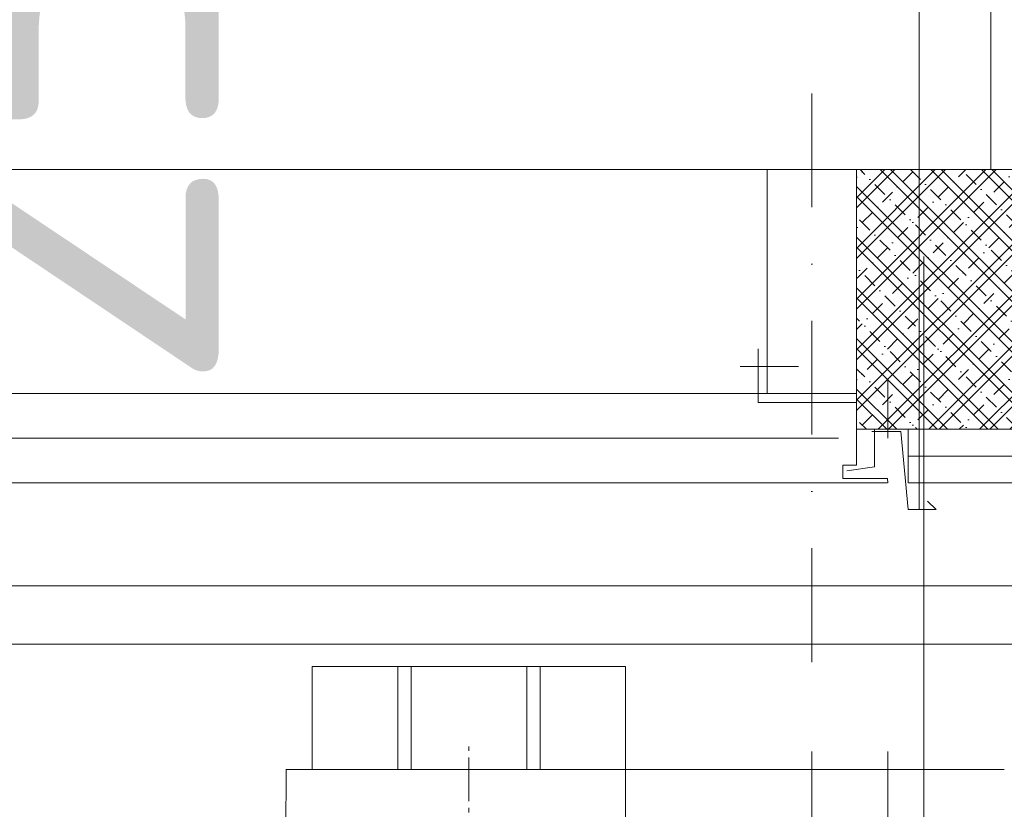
# Model space of a CAD drawing. Header units: millimetres. Extents: x -725694 to 5289369, y -1488057 to 2187451.
# Tile 426 of 656: x 217880 to 218980, y 148685 to 149568. Entities that reach past the tile are written whole.
import ezdxf

# ---------------------------------------------------------------- set-up
doc = ezdxf.new("R2010")
doc.units = ezdxf.units.MM
for name, pattern in [('AM_DIN_G_W050', [13.75, 9.75, -1.5, 1, -1.5]), ('CENTERX2', [101.6, 63.5, -12.7, 12.7, -12.7]), ('DASHDOT', [25.4, 12.7, -6.35, 0, -6.35]), ('HIDDEN', [9.525, 6.35, -3.175])]:
    doc.linetypes.add(name, pattern=pattern)
doc.layers.get('Defpoints').update_dxf_attribs({"color": 8})
doc.layers.add('_____detaily', color=1, linetype='Continuous')
for name, color, linetype, lineweight in [('A99_N_kce-pohl', 1, 'Continuous', 9), ('A99_N_kce-rez-sil', 6, 'Continuous', 18), ('A99_N_koty-200', 5, 'Continuous', 5), ('A99_N_koty-200 @ 200', 5, 'Continuous', 5), ('A99_N_koty-200 @ 50 (2)', 5, 'Continuous', 5), ('A99_N_sraf', 252, 'Continuous', 0), ('A99_N_znaceni 200', 5, 'Continuous', 5), ('A99_N_znaceni 50', 5, 'Continuous', 5), ('A99_S_kce-pohl', 7, 'Continuous', 5), ('A99_S_kce-rez-sil', 7, 'Continuous', 15), ('A99_S_osy', 1, 'CENTERX2', 5), ('A99_S_sraf', 252, 'Continuous', 9), ('A99_S_sraf @ 100', 252, 'Continuous', 9), ('A99_S_sraf @ 200 VP1', 252, 'Continuous', 9), ('A99_S_sraf @ 200 VP10', 252, 'Continuous', 9), ('A99_S_sraf @ 200 VP11', 252, 'Continuous', 9), ('A99_S_sraf @ 200 VP12', 252, 'Continuous', 9), ('A99_S_sraf @ 200 VP13', 252, 'Continuous', 9), ('A99_S_sraf @ 200 VP14', 252, 'Continuous', 9), ('A99_S_sraf @ 200 VP2', 252, 'Continuous', 9), ('A99_S_sraf @ 200 VP3', 252, 'Continuous', 9), ('A99_S_sraf @ 200 VP4', 252, 'Continuous', 9), ('A99_S_sraf @ 200 VP5', 252, 'Continuous', 9), ('A99_S_sraf @ 200 VP6', 252, 'Continuous', 9), ('A99_S_sraf @ 200 VP7', 252, 'Continuous', 9), ('A99_S_sraf @ 200 VP8', 252, 'Continuous', 9), ('A99_S_sraf @ 200 VP9', 252, 'Continuous', 9), ('A99_S_sraf @ 200 VPModel', 252, 'Continuous', 9), ('A99_S_sraf @ 50 (2)', 252, 'Continuous', 9)]:
    doc.layers.add(name, color=color, linetype=linetype, lineweight=lineweight)
doc.styles.add('A99_kota', font='isocpeur.ttf', dxfattribs={"height": 2})
doc.linetypes.add('IZOLACE', pattern='A,0.00254,-2.54,[134,ltypeshp.shx,S=2.54,R=0,X=-2.54,Y=0],-5.08,[134,ltypeshp.shx,S=2.54,R=180,X=2.54,Y=0],-2.54', length=10.16254)
doc.dimstyles.new('A99_kota_200 new', dxfattribs={"dimscale": 200, "dimtxt": 2, "dimasz": 1.2, "dimexe": 0.5, "dimexo": 1.5, "dimgap": 0.3, "dimtad": 1, "dimdec": 0, "dimzin": 3, "dimdsep": 46, "dimtxsty": 'A99_kota', "dimblk": 'ARCHTICK', "dimcen": 2.5, "dimazin": 2, "dimtfac": 0.75, "dimtdec": 0, "dimtmove": 2, "dimatfit": 0, "dimfxl": 0, "dimtolj": 1, "dimtzin": 0, "dimlwd": 5, "dimlwe": 5, "dimarcsym": 0})
pattern_1 = [(135, (0, 150000), (-28.284271, -28.284271), []), (135, (7e-16, 150011.314), (-28.284271, -28.284271), []), (135, (2e-15, 150033.94), (-39.59798, -16.970563), [16, -8, 0, -8])]
pattern_2 = [(45, (150000, 3e-11), (-28.284271, 28.284271), []), (45, (150011.314, 3e-11), (-28.284271, 28.284271), []), (45, (150033.94, 3e-11), (-16.970563, 39.59798), [16, -8, 0, -8])]

# ---------------------------------------------------------------- blocks, each defined once
blk = doc.blocks.new('_ArchTick')
at = {"color": 0, "linetype": 'ByBlock', "const_width": 0.15}
blk.add_lwpolyline([(-0.5, -0.5), (0.5, 0.5)], dxfattribs=at)
blk = doc.blocks.new('*D5867')
at = {"layer": 'A99_N_koty-200', "color": 0, "linetype": 'Continuous', "lineweight": 5, "transparency": 16777216}
for p, q in [((217545, 149400), (217545, 149640)), ((217545, 149400), (217445, 149400)), ((217545, 149150), (217545, 149400)), ((216745, 149150), (217645, 149150)), ((217545, 149150), (217545, 148910))]:
    blk.add_line(p, q, dxfattribs=at)
at = {"layer": 'Defpoints', "color": 0, "linetype": 'Continuous', "lineweight": 0, "transparency": 16777216}
for p in [(217545, 149400), (217545, 149400), (216173, 149150)]:
    blk.add_point(p, dxfattribs=at)
at = {"layer": 'A99_N_koty-200', "color": 0, "linetype": 'Continuous', "lineweight": 5, "transparency": 16777216, "xscale": 240, "yscale": 240, "zscale": 240}
for p, rotation in [((217545, 149400), 270), ((217545, 149150), 90)]:
    blk.add_blockref('_ArchTick', p, dxfattribs=dict(at, rotation=rotation))
at = {"layer": 'A99_N_koty-200', "color": 0, "linetype": 'Continuous', "transparency": 16777216, "insert": (217902.5, 149565), "char_height": 400, "attachment_point": 5, "rotation": 90, "style": 'A99_kota'}
blk.add_mtext('\\A1;250', dxfattribs=at)
blk = doc.blocks.new('*D5884')
at = {"layer": 'A99_N_koty-200', "color": 0, "linetype": 'Continuous', "lineweight": 5, "transparency": 16777216}
for p, q in [((205980, 148375), (205980, 147475)), ((218815, 148375), (218815, 147475)), ((205980, 147575), (218815, 147575))]:
    blk.add_line(p, q, dxfattribs=at)
at = {"layer": 'Defpoints', "color": 0, "linetype": 'Continuous', "lineweight": 0, "transparency": 16777216}
for p in [(205980, 149050), (218815, 149050), (218815, 147575)]:
    blk.add_point(p, dxfattribs=at)
at = {"layer": 'A99_N_koty-200', "color": 0, "linetype": 'Continuous', "lineweight": 5, "transparency": 16777216, "xscale": 240, "yscale": 240, "zscale": 240, "rotation": 180}
blk.add_blockref('_ArchTick', (205980, 147575), dxfattribs=at)
at = {"layer": 'A99_N_koty-200', "color": 0, "linetype": 'Continuous', "lineweight": 5, "transparency": 16777216, "xscale": 240, "yscale": 240, "zscale": 240}
blk.add_blockref('_ArchTick', (218815, 147575), dxfattribs=at)
at = {"layer": 'A99_N_koty-200', "color": 0, "linetype": 'Continuous', "transparency": 16777216, "insert": (211055, 147265), "char_height": 400, "attachment_point": 5, "rotation": 180, "style": 'A99_kota'}
blk.add_mtext('\\A1;12835', dxfattribs=at)
blk = doc.blocks.new('*D5885')
at = {"layer": 'A99_N_koty-200', "color": 0, "linetype": 'Continuous', "lineweight": 5, "transparency": 16777216}
for p, q in [((205980, 148270), (205980, 148045)), ((218815, 148270), (218815, 148045)), ((205980, 148070), (218815, 148070))]:
    blk.add_line(p, q, dxfattribs=at)
at = {"layer": 'Defpoints', "color": 0, "linetype": 'Continuous', "lineweight": 0, "transparency": 16777216}
for p in [(205980, 149050), (218815, 149050), (218815, 148070)]:
    blk.add_point(p, dxfattribs=at)
at = {"layer": 'A99_N_koty-200', "color": 0, "linetype": 'Continuous', "lineweight": 5, "transparency": 16777216, "xscale": 60, "yscale": 60, "zscale": 60, "rotation": 180}
blk.add_blockref('_ArchTick', (205980, 148070), dxfattribs=at)
at = {"layer": 'A99_N_koty-200', "color": 0, "linetype": 'Continuous', "lineweight": 5, "transparency": 16777216, "xscale": 60, "yscale": 60, "zscale": 60}
blk.add_blockref('_ArchTick', (218815, 148070), dxfattribs=at)
at = {"layer": 'A99_N_koty-200', "color": 0, "linetype": 'Continuous', "transparency": 16777216, "insert": (212060, 147985), "char_height": 100, "attachment_point": 5, "rotation": 180, "style": 'A99_kota'}
blk.add_mtext('\\A1;12835', dxfattribs=at)
blk = doc.blocks.new('*D5887')
at = {"layer": 'A99_N_koty-200', "color": 0, "linetype": 'Continuous', "lineweight": 5, "transparency": 16777216}
for p, q in [((218815, 148270), (218815, 148045)), ((219030, 148270), (219030, 148045)), ((218815, 148070), (219030, 148070))]:
    blk.add_line(p, q, dxfattribs=at)
at = {"layer": 'Defpoints', "color": 0, "linetype": 'Continuous', "lineweight": 0, "transparency": 16777216}
for p in [(218815, 149050), (219030, 149050), (219030, 148070)]:
    blk.add_point(p, dxfattribs=at)
at = {"layer": 'A99_N_koty-200', "color": 0, "linetype": 'Continuous', "lineweight": 5, "transparency": 16777216, "xscale": 60, "yscale": 60, "zscale": 60, "rotation": 180}
blk.add_blockref('_ArchTick', (218815, 148070), dxfattribs=at)
at = {"layer": 'A99_N_koty-200', "color": 0, "linetype": 'Continuous', "lineweight": 5, "transparency": 16777216, "xscale": 60, "yscale": 60, "zscale": 60}
blk.add_blockref('_ArchTick', (219030, 148070), dxfattribs=at)
at = {"layer": 'A99_N_koty-200', "color": 0, "linetype": 'Continuous', "transparency": 16777216, "insert": (218910, 148005), "char_height": 100, "attachment_point": 5, "rotation": 180, "style": 'A99_kota'}
blk.add_mtext('\\A1;215', dxfattribs=at)
blk = doc.blocks.new('*D5888')
at = {"layer": 'A99_N_koty-200', "color": 0, "linetype": 'Continuous', "lineweight": 5, "transparency": 16777216}
for p, q in [((218815, 148375), (218815, 147475)), ((219030, 148375), (219030, 147475)), ((218815, 147575), (218575, 147575)), ((218815, 147575), (219030, 147575)), ((219030, 147575), (219270, 147575))]:
    blk.add_line(p, q, dxfattribs=at)
at = {"layer": 'Defpoints', "color": 0, "linetype": 'Continuous', "lineweight": 0, "transparency": 16777216}
for p in [(218815, 149050), (219030, 149050), (219030, 147575)]:
    blk.add_point(p, dxfattribs=at)
at = {"layer": 'A99_N_koty-200', "color": 0, "linetype": 'Continuous', "lineweight": 5, "transparency": 16777216, "xscale": 240, "yscale": 240, "zscale": 240}
blk.add_blockref('_ArchTick', (218815, 147575), dxfattribs=at)
at = {"layer": 'A99_N_koty-200', "color": 0, "linetype": 'Continuous', "lineweight": 5, "transparency": 16777216, "xscale": 240, "yscale": 240, "zscale": 240, "rotation": 180}
blk.add_blockref('_ArchTick', (219030, 147575), dxfattribs=at)
at = {"layer": 'A99_N_koty-200', "color": 0, "linetype": 'Continuous', "transparency": 16777216, "insert": (218340, 147335), "char_height": 400, "attachment_point": 5, "rotation": 180, "style": 'A99_kota'}
blk.add_mtext('\\A1;215', dxfattribs=at)
blk = doc.blocks.new('*D5902')
at = {"layer": 'A99_N_koty-200', "color": 0, "linetype": 'Continuous', "lineweight": 5, "transparency": 16777216}
for p, q in [((215515, 148850), (215515, 148215.4)), ((218765, 148750), (218765, 148215.4)), ((215515, 148315.4), (218765, 148315.4))]:
    blk.add_line(p, q, dxfattribs=at)
at = {"layer": 'Defpoints', "color": 0, "linetype": 'Continuous', "lineweight": 0, "transparency": 16777216}
for p in [(215515, 149150), (218765, 149050), (218765, 148315.4)]:
    blk.add_point(p, dxfattribs=at)
at = {"layer": 'A99_N_koty-200', "color": 0, "linetype": 'Continuous', "lineweight": 5, "transparency": 16777216, "xscale": 240, "yscale": 240, "zscale": 240}
for p, rotation in [((215515, 148315.4), 179.9999999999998), ((218765, 148315.4), 359.9999999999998)]:
    blk.add_blockref('_ArchTick', p, dxfattribs=dict(at, rotation=rotation))
at = {"layer": 'A99_N_koty-200', "color": 0, "linetype": 'Continuous', "transparency": 16777216, "insert": (216296.5, 148055.4), "char_height": 400, "attachment_point": 5, "rotation": 180, "style": 'A99_kota'}
blk.add_mtext('\\A1;3250', dxfattribs=at)
blk = doc.blocks.new('*D5903')
at = {"layer": 'A99_N_koty-200', "color": 0, "linetype": 'Continuous', "lineweight": 5, "transparency": 16777216}
for p, q in [((215515, 148615.4), (215515, 148390.4)), ((218765, 148615.4), (218765, 148390.4)), ((215515, 148415.4), (218765, 148415.4))]:
    blk.add_line(p, q, dxfattribs=at)
at = {"layer": 'Defpoints', "color": 0, "linetype": 'Continuous', "lineweight": 0, "transparency": 16777216}
for p in [(215515, 149150), (218765, 149050), (218765, 148415.4)]:
    blk.add_point(p, dxfattribs=at)
at = {"layer": 'A99_N_koty-200', "color": 0, "linetype": 'Continuous', "lineweight": 5, "transparency": 16777216, "xscale": 60, "yscale": 60, "zscale": 60}
for p, rotation in [((215515, 148415.4), 179.9999999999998), ((218765, 148415.4), 359.9999999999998)]:
    blk.add_blockref('_ArchTick', p, dxfattribs=dict(at, rotation=rotation))
at = {"layer": 'A99_N_koty-200', "color": 0, "linetype": 'Continuous', "transparency": 16777216, "insert": (217235.7, 148350.4), "char_height": 100, "attachment_point": 5, "rotation": 180, "style": 'A99_kota'}
blk.add_mtext('\\A1;3250', dxfattribs=at)
blk = doc.blocks.new('*D5905')
at = {"layer": 'A99_N_koty-200', "color": 0, "linetype": 'Continuous', "lineweight": 5, "transparency": 16777216}
for p, q in [((218765, 148750), (218765, 148215.4)), ((218850, 148750), (218850, 148215.4)), ((218765, 148315.4), (218525, 148315.4)), ((218765, 148315.4), (218850, 148315.4)), ((218850, 148315.4), (219090, 148315.4))]:
    blk.add_line(p, q, dxfattribs=at)
at = {"layer": 'Defpoints', "color": 0, "linetype": 'Continuous', "lineweight": 0, "transparency": 16777216}
for p in [(218765, 149050), (218850, 149050), (218850, 148315.4)]:
    blk.add_point(p, dxfattribs=at)
at = {"layer": 'A99_N_koty-200', "color": 0, "linetype": 'Continuous', "lineweight": 5, "transparency": 16777216, "xscale": 240, "yscale": 240, "zscale": 240}
for p, rotation in [((218765, 148315.4), 359.9999999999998), ((218850, 148315.4), 179.9999999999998)]:
    blk.add_blockref('_ArchTick', p, dxfattribs=dict(at, rotation=rotation))
at = {"layer": 'A99_N_koty-200', "color": 0, "linetype": 'Continuous', "transparency": 16777216, "insert": (218395.1, 148055.4), "char_height": 400, "attachment_point": 5, "rotation": 180, "style": 'A99_kota'}
blk.add_mtext('\\A1;85', dxfattribs=at)
blk = doc.blocks.new('*D5906')
at = {"layer": 'A99_N_koty-200', "color": 0, "linetype": 'Continuous', "lineweight": 5, "transparency": 16777216}
for p, q in [((218765, 148615.4), (218765, 148390.4)), ((218850, 148615.4), (218850, 148390.4)), ((218765, 148415.4), (218705, 148415.4)), ((218765, 148415.4), (218850, 148415.4)), ((218850, 148415.4), (218910, 148415.4))]:
    blk.add_line(p, q, dxfattribs=at)
at = {"layer": 'Defpoints', "color": 0, "linetype": 'Continuous', "lineweight": 0, "transparency": 16777216}
for p in [(218765, 149050), (218850, 149050), (218850, 148415.4)]:
    blk.add_point(p, dxfattribs=at)
at = {"layer": 'A99_N_koty-200', "color": 0, "linetype": 'Continuous', "lineweight": 5, "transparency": 16777216, "xscale": 60, "yscale": 60, "zscale": 60}
for p, rotation in [((218765, 148415.4), 359.9999999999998), ((218850, 148415.4), 179.9999999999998)]:
    blk.add_blockref('_ArchTick', p, dxfattribs=dict(at, rotation=rotation))
at = {"layer": 'A99_N_koty-200', "color": 0, "linetype": 'Continuous', "transparency": 16777216, "insert": (218635, 148335), "char_height": 100, "attachment_point": 5, "rotation": 180, "style": 'A99_kota'}
blk.add_mtext('\\A1;85', dxfattribs=at)
blk = doc.blocks.new('*U6808')
at = {"layer": 'A99_S_sraf @ 100', "lineweight": 0, "ltscale": 2, "transparency": 33554687}
h = blk.add_hatch(dxfattribs=at)
h.set_pattern_fill('ZELEZOBETON', color=256, scale=8, angle=90)
h.set_pattern_definition(pattern_1)
h.paths.add_polyline_path([(219850, 149400), (218815, 149400), (218815, 149110), (219850, 149110)])
at = {"layer": 'A99_S_sraf @ 200 VP1', "lineweight": 0, "ltscale": 2, "transparency": 33554687}
h = blk.add_hatch(dxfattribs=at)
h.set_pattern_fill('ZELEZOBETON', color=256, scale=8, angle=90)
h.set_pattern_definition(pattern_1)
h.paths.add_polyline_path([(219850, 149400), (218815, 149400), (218815, 149110), (219850, 149110)])
at = {"layer": 'A99_S_sraf @ 200 VP10', "lineweight": 0, "ltscale": 2, "transparency": 33554687}
h = blk.add_hatch(dxfattribs=at)
h.set_pattern_fill('ZELEZOBETON', color=256, scale=8, angle=90)
h.set_pattern_definition(pattern_1)
h.paths.add_polyline_path([(219850, 149400), (218815, 149400), (218815, 149110), (219850, 149110)])
at = {"layer": 'A99_S_sraf @ 200 VP11', "lineweight": 0, "ltscale": 2, "transparency": 33554687}
h = blk.add_hatch(dxfattribs=at)
h.set_pattern_fill('ZELEZOBETON', color=256, scale=8, angle=90)
h.set_pattern_definition(pattern_1)
h.paths.add_polyline_path([(219850, 149400), (218815, 149400), (218815, 149110), (219850, 149110)])
at = {"layer": 'A99_S_sraf @ 200 VP12', "lineweight": 0, "ltscale": 2, "transparency": 33554687}
h = blk.add_hatch(dxfattribs=at)
h.set_pattern_fill('ZELEZOBETON', color=256, scale=8, angle=90)
h.set_pattern_definition(pattern_1)
h.paths.add_polyline_path([(219850, 149400), (218815, 149400), (218815, 149110), (219850, 149110)])
at = {"layer": 'A99_S_sraf @ 200 VP13', "lineweight": 0, "ltscale": 2, "transparency": 33554687}
h = blk.add_hatch(dxfattribs=at)
h.set_pattern_fill('ZELEZOBETON', color=256, scale=8, angle=90)
h.set_pattern_definition(pattern_2)
h.paths.add_polyline_path([(219850, 149400), (218815, 149400), (218815, 149110), (219850, 149110)])
at = {"layer": 'A99_S_sraf @ 200 VP14', "lineweight": 0, "ltscale": 2, "transparency": 33554687}
h = blk.add_hatch(dxfattribs=at)
h.set_pattern_fill('ZELEZOBETON', color=256, scale=8, angle=90)
h.set_pattern_definition(pattern_1)
h.paths.add_polyline_path([(219850, 149400), (218815, 149400), (218815, 149110), (219850, 149110)])
at = {"layer": 'A99_S_sraf @ 200 VP2', "lineweight": 0, "ltscale": 2, "transparency": 33554687}
h = blk.add_hatch(dxfattribs=at)
h.set_pattern_fill('ZELEZOBETON', color=256, scale=8, angle=90)
h.set_pattern_definition(pattern_1)
h.paths.add_polyline_path([(219850, 149400), (218815, 149400), (218815, 149110), (219850, 149110)])
at = {"layer": 'A99_S_sraf @ 200 VP3', "lineweight": 0, "ltscale": 2, "transparency": 33554687}
h = blk.add_hatch(dxfattribs=at)
h.set_pattern_fill('ZELEZOBETON', color=256, scale=8, angle=90)
h.set_pattern_definition(pattern_1)
h.paths.add_polyline_path([(219850, 149400), (218815, 149400), (218815, 149110), (219850, 149110)])
at = {"layer": 'A99_S_sraf @ 200 VP4', "lineweight": 0, "ltscale": 2, "transparency": 33554687}
h = blk.add_hatch(dxfattribs=at)
h.set_pattern_fill('ZELEZOBETON', color=256, scale=8, angle=90)
h.set_pattern_definition(pattern_1)
h.paths.add_polyline_path([(219850, 149400), (218815, 149400), (218815, 149110), (219850, 149110)])
at = {"layer": 'A99_S_sraf @ 200 VP5', "lineweight": 0, "ltscale": 2, "transparency": 33554687}
h = blk.add_hatch(dxfattribs=at)
h.set_pattern_fill('ZELEZOBETON', color=256, scale=8, angle=90)
h.set_pattern_definition(pattern_2)
h.paths.add_polyline_path([(219850, 149400), (218815, 149400), (218815, 149110), (219850, 149110)])
at = {"layer": 'A99_S_sraf @ 200 VP6', "lineweight": 0, "ltscale": 2, "transparency": 33554687}
h = blk.add_hatch(dxfattribs=at)
h.set_pattern_fill('ZELEZOBETON', color=256, scale=8, angle=90)
h.set_pattern_definition(pattern_2)
h.paths.add_polyline_path([(219850, 149400), (218815, 149400), (218815, 149110), (219850, 149110)])
at = {"layer": 'A99_S_sraf @ 200 VP7', "lineweight": 0, "ltscale": 2, "transparency": 33554687}
h = blk.add_hatch(dxfattribs=at)
h.set_pattern_fill('ZELEZOBETON', color=256, scale=8, angle=90)
h.set_pattern_definition(pattern_1)
h.paths.add_polyline_path([(219850, 149400), (218815, 149400), (218815, 149110), (219850, 149110)])
at = {"layer": 'A99_S_sraf @ 200 VP8', "lineweight": 0, "ltscale": 2, "transparency": 33554687}
h = blk.add_hatch(dxfattribs=at)
h.set_pattern_fill('ZELEZOBETON', color=256, scale=8, angle=90)
h.set_pattern_definition(pattern_1)
h.paths.add_polyline_path([(219850, 149400), (218815, 149400), (218815, 149110), (219850, 149110)])
at = {"layer": 'A99_S_sraf @ 200 VP9', "lineweight": 0, "ltscale": 2, "transparency": 33554687}
h = blk.add_hatch(dxfattribs=at)
h.set_pattern_fill('ZELEZOBETON', color=256, scale=8, angle=90)
h.set_pattern_definition(pattern_1)
h.paths.add_polyline_path([(219850, 149400), (218815, 149400), (218815, 149110), (219850, 149110)])
at = {"layer": 'A99_S_sraf @ 200 VPModel', "lineweight": 0, "ltscale": 2, "transparency": 33554687}
h = blk.add_hatch(dxfattribs=at)
h.set_pattern_fill('ZELEZOBETON', color=256, scale=8, angle=90)
h.set_pattern_definition(pattern_1)
h.paths.add_polyline_path([(219850, 149400), (218815, 149400), (218815, 149110), (219850, 149110)])
at = {"layer": 'A99_S_sraf @ 50 (2)', "lineweight": 0, "ltscale": 2, "transparency": 33554687}
h = blk.add_hatch(dxfattribs=at)
h.set_pattern_fill('ZELEZOBETON', color=256, scale=8, angle=90)
h.set_pattern_definition(pattern_1)
h.paths.add_polyline_path([(219850, 149400), (218815, 149400), (218815, 149110), (219850, 149110)])
blk = doc.blocks.new('*U6487')
at = {"layer": 'A99_N_koty-200 @ 200', "linetype": 'Continuous'}
dim = blk.add_linear_dim(base=(217545, 149400), p1=(216173, 149150), p2=(217545, 149400), angle=90, dimstyle='A99_kota_200 new', override={"dimscale": 200, "dimtix": 1, "dimtofl": 1, "dimtmove": 2, "dimatfit": 0}, dxfattribs=at)
dim.commit()
dim.dimension.update_dxf_attribs({"geometry": '*D5867', "text_midpoint": (217902.5, 149565), "dimtype": 128})
blk = doc.blocks.new('*U6493')
at = {"layer": 'A99_N_koty-200 @ 200', "linetype": 'Continuous'}
dim = blk.add_linear_dim(base=(218815, 147575), p1=(205980, 149050), p2=(218815, 149050), angle=180, dimstyle='A99_kota_200 new', override={"dimscale": 200, "dimtix": 1, "dimtofl": 1, "dimtmove": 2, "dimatfit": 0}, dxfattribs=at)
dim.commit()
dim.dimension.update_dxf_attribs({"geometry": '*D5884', "text_midpoint": (211055, 147265), "dimtype": 128})
at = {"layer": 'A99_N_koty-200 @ 50 (2)', "linetype": 'Continuous'}
dim = blk.add_linear_dim(base=(218815, 148070), p1=(205980, 149050), p2=(218815, 149050), angle=180, dimstyle='A99_kota_200 new', override={"dimscale": 50, "dimtix": 1, "dimtofl": 1, "dimtmove": 2, "dimatfit": 0}, dxfattribs=at)
dim.commit()
dim.dimension.update_dxf_attribs({"geometry": '*D5885', "text_midpoint": (212060, 147985), "dimtype": 128})
blk = doc.blocks.new('*U6494')
at = {"layer": 'A99_N_koty-200 @ 200', "linetype": 'Continuous'}
dim = blk.add_linear_dim(base=(219030, 147575), p1=(218815, 149050), p2=(219030, 149050), angle=180, dimstyle='A99_kota_200 new', override={"dimscale": 200, "dimtix": 1, "dimtofl": 1, "dimtmove": 2, "dimatfit": 0}, dxfattribs=at)
dim.commit()
dim.dimension.update_dxf_attribs({"geometry": '*D5888', "text_midpoint": (218340, 147335), "dimtype": 128})
at = {"layer": 'A99_N_koty-200 @ 50 (2)', "linetype": 'Continuous'}
dim = blk.add_linear_dim(base=(219030, 148070), p1=(218815, 149050), p2=(219030, 149050), angle=180, dimstyle='A99_kota_200 new', override={"dimscale": 50, "dimtix": 1, "dimtofl": 1, "dimtmove": 2, "dimatfit": 0}, dxfattribs=at)
dim.commit()
dim.dimension.update_dxf_attribs({"geometry": '*D5887', "text_midpoint": (218910, 148005), "dimtype": 128})
blk = doc.blocks.new('*U6499')
at = {"layer": 'A99_N_koty-200 @ 200', "linetype": 'Continuous'}
dim = blk.add_linear_dim(base=(218765, 148315.4), p1=(215515, 149150), p2=(218765, 149050), angle=180, dimstyle='A99_kota_200 new', override={"dimscale": 200, "dimtix": 1, "dimtofl": 1, "dimtmove": 2, "dimatfit": 0}, dxfattribs=at)
dim.commit()
dim.dimension.update_dxf_attribs({"geometry": '*D5902', "text_midpoint": (216296.5, 148055.4), "dimtype": 128})
at = {"layer": 'A99_N_koty-200 @ 50 (2)', "linetype": 'Continuous'}
dim = blk.add_linear_dim(base=(218765, 148415.4), p1=(215515, 149150), p2=(218765, 149050), angle=180, dimstyle='A99_kota_200 new', override={"dimscale": 50, "dimtix": 1, "dimtofl": 1, "dimtmove": 2, "dimatfit": 0}, dxfattribs=at)
dim.commit()
dim.dimension.update_dxf_attribs({"geometry": '*D5903', "text_midpoint": (217235.7, 148350.4), "dimtype": 128})
blk = doc.blocks.new('*U6500')
at = {"layer": 'A99_N_koty-200 @ 200', "linetype": 'Continuous'}
dim = blk.add_linear_dim(base=(218850, 148315.4), p1=(218765, 149050), p2=(218850, 149050), angle=180, dimstyle='A99_kota_200 new', override={"dimscale": 200, "dimtix": 1, "dimtofl": 1, "dimtmove": 2, "dimatfit": 0}, dxfattribs=at)
dim.commit()
dim.dimension.update_dxf_attribs({"geometry": '*D5905', "text_midpoint": (218395.1, 148055.4), "dimtype": 128})
at = {"layer": 'A99_N_koty-200 @ 50 (2)', "linetype": 'Continuous'}
dim = blk.add_linear_dim(base=(218850, 148415.4), p1=(218765, 149050), p2=(218850, 149050), angle=180, dimstyle='A99_kota_200 new', override={"dimscale": 50, "dimtix": 1, "dimtofl": 1, "dimtmove": 2, "dimatfit": 0}, dxfattribs=at)
dim.commit()
dim.dimension.update_dxf_attribs({"geometry": '*D5906', "text_midpoint": (218635, 148335), "dimtype": 128})

msp = doc.modelspace()

# ---------------------------------------------------------------- linework, layer by layer
at = {"layer": '_____detaily', "linetype": 'AM_DIN_G_W050', "lineweight": 5, "ltscale": 5}
msp.add_lwpolyline([(218382, 148557), (218382, 148758.2)], dxfattribs=at)
at = {"layer": 'A99_N_kce-pohl', "color": 1, "lineweight": 5}
for points in [[(218750, 149180), (218685, 149180)], [(218850, 149100), (218850, 149165)]]:
    msp.add_lwpolyline(points, dxfattribs=at)
at = {"layer": 'A99_N_kce-pohl', "color": 1, "linetype": 'Continuous', "lineweight": 5}
msp.add_lwpolyline([(206030, 148870), (206030, 148935), (219032.5, 148935), (219032.5, 148870)], close=True, dxfattribs=at)
for points in [[(218207, 148730), (218207, 148845)], [(218207, 148845), (218557, 148845)], [(218302.4, 148730), (218302.4, 148845)], [(218317.5, 148730), (218317.5, 148845)], [(218446.5, 148730), (218446.5, 148845)], [(218461.6, 148730), (218461.6, 148845)], [(218557, 148519.8), (218557, 148845)], [(218177.2, 148590), (218177.7, 148730)], [(218980, 148730), (218177.5, 148730)]]:
    msp.add_lwpolyline(points, dxfattribs=at)
at = {"layer": 'A99_N_kce-rez-sil'}
for points in [[(213955, 149150), (218815, 149150)], [(213955, 149050), (218849.6, 149050)], [(218850, 149050), (218849.6, 149055), (218799.6, 149055)]]:
    msp.add_lwpolyline(points, dxfattribs=at)
at = {"layer": 'A99_N_kce-rez-sil', "color": 1, "lineweight": 5}
msp.add_lwpolyline([(218815, 149070), (218815, 149110)], dxfattribs=at)
at = {"layer": 'A99_N_kce-rez-sil', "color": 1, "lineweight": 13}
for points in [[(218872.5, 149050), (218872.5, 149110)], [(219030, 149050), (218872.5, 149050)]]:
    msp.add_lwpolyline(points, dxfattribs=at)
at = {"layer": 'A99_N_sraf', "color": 1, "linetype": 'IZOLACE', "lineweight": 0, "ltscale": 3}
msp.add_lwpolyline([(209195, 149100), (218795, 149100)], dxfattribs=at)
at = {"layer": 'A99_N_sraf', "color": 1, "linetype": 'IZOLACE', "lineweight": 0, "ltscale": 2}
msp.add_lwpolyline([(218872.5, 149080), (219850, 149080)], dxfattribs=at)
at = {"layer": 'A99_N_znaceni 200'}
msp.add_lwpolyline([(218885, 149020), (218885, 151375), (218452.2, 151375)], dxfattribs=at)
at = {"layer": 'A99_N_znaceni 50'}
for points in [[(218131, 148542.5), (218890, 148542.5), (218890, 149302.8)], [(217874.6, 148242.8), (218890, 148242.3), (218890, 149020.3)]]:
    msp.add_lwpolyline(points, dxfattribs=at)
at = {"layer": 'A99_S_kce-pohl'}
msp.add_line((206199.8, 149400), (218815, 149400), dxfattribs=at)
at = {"layer": 'A99_S_kce-rez-sil', "color": 7, "linetype": 'Continuous', "lineweight": 15}
for q in [(218965, 176430), (218815, 149400)]:
    msp.add_line((218965, 149400), q, dxfattribs=at)
at = {"layer": 'A99_S_kce-rez-sil', "linetype": 'Continuous', "flags": 128}
msp.add_lwpolyline([(218715, 149150), (218715, 149400), (218815, 149400), (218815, 149150)], close=True, dxfattribs=at)
at = {"layer": 'A99_S_kce-rez-sil', "color": 7, "linetype": 'HIDDEN', "lineweight": 5, "ltscale": 10}
msp.add_lwpolyline([(218965, 149400), (219850, 149400)], dxfattribs=at)
at = {"layer": 'A99_S_kce-rez-sil', "color": 1, "linetype": 'Continuous', "lineweight": 5}
for points in [[(218705, 149200), (218705, 149140), (218815, 149140), (218815, 149110), (218870, 149110)], [(218804, 149063.5), (218835, 149068.2), (218835, 149110), (218875, 149110)], [(218894.4, 149029.8), (218904, 149020.3), (218872.5, 149020.3), (218864.6, 149107.5), (218832.2, 149107.5)], [(218799.6, 149055), (218799.6, 149070), (218815, 149070)]]:
    msp.add_lwpolyline(points, dxfattribs=at)
at = {"layer": 'A99_S_kce-rez-sil', "color": 1, "linetype": 'Continuous', "lineweight": 5, "flags": 128}
for points in [[(218815, 149150), (218815, 149110), (218815, 149110)], [(218815, 149110), (219850, 149110)]]:
    msp.add_lwpolyline(points, dxfattribs=at)
at = {"layer": 'A99_S_osy', "linetype": 'DASHDOT', "lineweight": 5, "ltscale": 10}
msp.add_lwpolyline([(218765, 148850), (218765, 149515)], dxfattribs=at)

# ---------------------------------------------------------------- block references
at = {"layer": 'A99_N_koty-200', "color": 3, "linetype": 'Continuous', "lineweight": 0}
for name in ['*U6487', '*U6499', '*U6493', '*U6494', '*U6500']:
    msp.add_blockref(name, (0, 0), dxfattribs=at)
at = {"layer": 'A99_S_sraf', "color": 3, "linetype": 'Continuous', "lineweight": 0}
msp.add_blockref('*U6808', (0, 0), dxfattribs=at)

doc.saveas('drawing.dxf')
